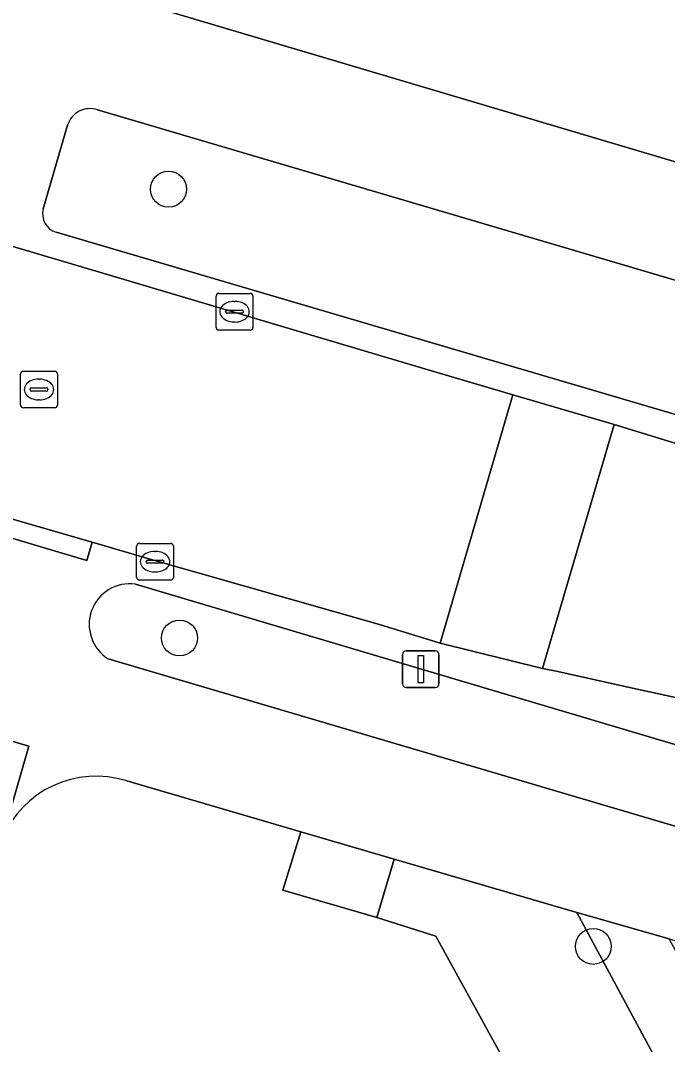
# Model space of a CAD drawing. Extents: x 161771 to 163125, y 382475 to 383179.
# Drawn here: x 162529.32 to 162546.93, y 382587.11 to 382614.99 of the extents above; entities that cross this region are included whole.
import ezdxf

# ---------------------------------------------------------------- set-up
doc = ezdxf.new("R2010")
doc.units = 0
for name, color, linetype in [('IMGEO_Boom', 7, 'Continuous'), ('IMGEO_Erf', 7, 'Continuous'), ('IMGEO_Groenvoorziening', 7, 'Continuous'), ('IMGEO_Haag', 7, 'Continuous'), ('IMGEO_Hek', 7, 'Continuous'), ('IMGEO_Kolk', 7, 'Continuous'), ('IMGEO_Lichtmast', 7, 'Continuous'), ('IMGEO_Rijbaan_lokaal_open', 7, 'Continuous'), ('IMGEO_Rioolput', 7, 'Continuous'), ('IMGEO_Voetpad_open', 7, 'Continuous')]:
    doc.layers.add(name, color=color, linetype=linetype)

msp = doc.modelspace()

# ---------------------------------------------------------------- linework, layer by layer
at = {"layer": 'IMGEO_Boom'}
for centre in [(162533.352, 382610.397), (162533.649, 382598.18), (162544.91, 382589.785)]:
    msp.add_circle(centre, 0.489, dxfattribs=at)
at = {"layer": 'IMGEO_Erf'}
msp.add_lwpolyline([(162540.384, 382651.93), (162536.453, 382635.087), (162538.849, 382634.532), (162537.904, 382630.453), (162536.974, 382626.436), (162534.578, 382626.991), (162531.953, 382615.658), (162559.118, 382607.586), (162569.852, 382654.8)], dxfattribs=at)
at = {"layer": 'IMGEO_Groenvoorziening'}
for points in [[(162552.421, 382606.363), (162531.415, 382612.556)], [(162530.605, 382612.136), (162529.94, 382609.864)], [(162530.294, 382609.224), (162551.429, 382602.998)], [(162558.237, 382591.981), (162532.453, 382599.647)], [(162531.708, 382597.612), (162557.677, 382589.946)], [(162546.883, 382578.675), (162540.628, 382590.059), (162539.023, 382590.571), (162536.461, 382591.313), (162536.955, 382592.903), (162532.214, 382594.288)], [(162563.351, 382555.774), (162559.143, 382563.44), (162544.465, 382590.71), (162539.493, 382592.162), (162539.023, 382590.571), (162540.628, 382590.059), (162546.883, 382578.675), (162561.095, 382552.178), (162562.52, 382552.957)]]:
    msp.add_lwpolyline(points, dxfattribs=at)
msp.add_lwpolyline([(162536.955, 382592.903), (162536.461, 382591.313), (162539.023, 382590.571), (162539.493, 382592.162)], close=True, dxfattribs=at)
for centre, radius, start, end in [((162531.211, 382611.959), 0.631, 71.1181, 163.6971), ((162530.453, 382609.73), 0.53, 165.3191, 252.5771), ((162532.3, 382598.549), 1.108, 82.0653, 237.7201), ((162531.378, 382591.657), 2.761, 72.3822, 157.5942)]:
    msp.add_arc(centre, radius, start, end, dxfattribs=at)
at = {"layer": 'IMGEO_Haag'}
for points in [[(162552.421, 382606.363), (162531.415, 382612.556)], [(162530.605, 382612.136), (162529.94, 382609.864)], [(162530.294, 382609.224), (162551.429, 382602.998)], [(162558.237, 382591.981), (162532.453, 382599.647)], [(162531.708, 382597.612), (162557.677, 382589.946)]]:
    msp.add_lwpolyline(points, dxfattribs=at)
for centre, radius, start, end in [((162531.211, 382611.959), 0.631, 71.1181, 163.6971), ((162530.453, 382609.73), 0.53, 165.3191, 252.5771), ((162532.3, 382598.549), 1.108, 82.0653, 237.7201)]:
    msp.add_arc(centre, radius, start, end, dxfattribs=at)
at = {"layer": 'IMGEO_Hek'}
for points in [[(162539.023, 382590.571), (162536.461, 382591.313), (162536.955, 382592.903)], [(162539.023, 382590.571), (162539.493, 382592.162)], [(162561.095, 382552.178), (162546.883, 382578.675), (162540.628, 382590.059), (162539.023, 382590.571)]]:
    msp.add_lwpolyline(points, dxfattribs=at)
at = {"layer": 'IMGEO_Kolk'}
for p, q in [((162534.647, 382606.635), (162534.647, 382607.487)), ((162534.722, 382607.561), (162535.574, 382607.561)), ((162535.135, 382607.341), (162535.16, 382607.341)), ((162535.648, 382607.487), (162535.648, 382606.635)), ((162534.906, 382607.055), (162534.906, 382607.067)), ((162534.949, 382607.104), (162535.347, 382607.104)), ((162535.39, 382607.067), (162535.39, 382607.055)), ((162535.344, 382607.018), (162534.946, 382607.018)), ((162535.158, 382606.781), (162535.133, 382606.781)), ((162535.574, 382606.561), (162534.722, 382606.561)), ((162532.484, 382599.83), (162532.484, 382600.682)), ((162532.559, 382600.756), (162533.411, 382600.756)), ((162533.485, 382600.682), (162533.485, 382599.83)), ((162532.972, 382600.536), (162532.997, 382600.536)), ((162532.743, 382600.25), (162532.743, 382600.262)), ((162533.181, 382600.213), (162532.783, 382600.213)), ((162532.786, 382600.299), (162533.184, 382600.299)), ((162533.227, 382600.262), (162533.227, 382600.25)), ((162532.995, 382599.976), (162532.97, 382599.976)), ((162533.411, 382599.756), (162532.559, 382599.756))]:
    msp.add_line(p, q, dxfattribs=at)
for points in [[(162534.647, 382606.635), (162534.647, 382607.487)], [(162534.722, 382607.561), (162535.574, 382607.561)], [(162535.648, 382607.487), (162535.648, 382606.635)], [(162535.574, 382606.561), (162534.722, 382606.561)], [(162532.484, 382599.83), (162532.484, 382600.682)], [(162532.559, 382600.756), (162533.411, 382600.756)], [(162533.485, 382600.682), (162533.485, 382599.83)], [(162533.411, 382599.756), (162532.559, 382599.756)]]:
    msp.add_lwpolyline(points, dxfattribs=at)
for centre, radius, start, end in [((162534.724, 382607.485), 0.0765, 91.552, 178.448), ((162534.724, 382607.485), 0.0765, 91.552, 178.448), ((162535.572, 382607.485), 0.0765, 1.552, 88.448), ((162535.572, 382607.485), 0.0765, 1.552, 88.448), ((162534.946, 382607.064), 0.0403, 85.8775, 175.7526), ((162534.943, 382607.054), 0.0366, 178.938, 274.7102), ((162535.347, 382607.061), 0.043, 264.8664, 352.4533), ((162535.351, 382607.066), 0.0386, 1.7309, 96.639), ((162534.724, 382606.637), 0.0765, 181.552, 268.448), ((162534.724, 382606.637), 0.0765, 181.552, 268.448), ((162535.572, 382606.637), 0.0765, 271.552, 358.448), ((162535.572, 382606.637), 0.0765, 271.552, 358.448), ((162532.561, 382600.68), 0.0765, 91.552, 178.448), ((162532.561, 382600.68), 0.0765, 91.552, 178.448), ((162533.409, 382600.68), 0.0765, 1.552, 88.448), ((162533.409, 382600.68), 0.0765, 1.552, 88.448), ((162532.783, 382600.259), 0.0403, 85.8775, 175.7526), ((162532.78, 382600.249), 0.0366, 178.938, 274.7102), ((162533.184, 382600.256), 0.043, 264.8664, 352.4533), ((162533.188, 382600.261), 0.0386, 1.7309, 96.639), ((162532.561, 382599.832), 0.0765, 181.552, 268.448), ((162532.561, 382599.832), 0.0765, 181.552, 268.448), ((162533.409, 382599.832), 0.0765, 271.552, 358.448), ((162533.409, 382599.832), 0.0765, 271.552, 358.448)]:
    msp.add_arc(centre, radius, start, end, dxfattribs=at)
for centre, major_axis, ratio, start_param, end_param in [((162535.134, 382607.061), (-0.387, 0.002), 0.722429, 4.712389, 7.853982), ((162535.159, 382607.061), (-0.39, 0.002), 0.717154, 1.570796, 4.712389), ((162532.971, 382600.256), (-0.387, 0.002), 0.722429, 4.712389, 7.853982), ((162532.996, 382600.256), (-0.39, 0.002), 0.717154, 1.570796, 4.712389)]:
    msp.add_ellipse(centre, major_axis=major_axis, ratio=ratio, start_param=start_param, end_param=end_param, dxfattribs=at)
at = {"layer": 'IMGEO_Lichtmast'}
for p, q in [((162539.82, 382597.831), (162540.61, 382597.831)), ((162540.61, 382597.831), (162539.82, 382597.831)), ((162539.72, 382596.931), (162539.72, 382597.731)), ((162539.72, 382597.731), (162539.72, 382596.931)), ((162540.71, 382597.731), (162540.71, 382596.931)), ((162540.71, 382596.931), (162540.71, 382597.731)), ((162540.61, 382596.831), (162539.82, 382596.831)), ((162539.82, 382596.831), (162540.61, 382596.831))]:
    msp.add_line(p, q, dxfattribs=at)
msp.add_lwpolyline([(162540.14, 382597.706), (162540.29, 382597.706), (162540.29, 382596.956), (162540.14, 382596.956), (162540.14, 382597.706)], dxfattribs=at)
for centre, start, end in [((162539.82, 382597.731), 90, 180), ((162539.82, 382597.731), 90, 180), ((162540.61, 382597.731), 0, 90), ((162540.61, 382597.731), 360, 90), ((162539.82, 382596.931), 180, 270), ((162539.82, 382596.931), 180, 270), ((162540.61, 382596.931), 270, 0), ((162540.61, 382596.931), 270, 0)]:
    msp.add_arc(centre, 0.1, start, end, dxfattribs=at)
at = {"layer": 'IMGEO_Rijbaan_lokaal_open'}
for points in [[(162495.213, 382611.406), (162500, 382610.003), (162502.604, 382609.24), (162510.024, 382607.015), (162514.527, 382605.641), (162521.553, 382603.645), (162526.168, 382602.283), (162528.885, 382601.481), (162531.27, 382600.787), (162532.88, 382600.319), (162539.093, 382598.545), (162540.392, 382598.146), (162540.743, 382598.042), (162542.72, 382604.802), (162540.02, 382605.594), (162531.476, 382608.135), (162520.385, 382611.423), (162508.43, 382614.944), (162500, 382617.448), (162494.86, 382618.975)], [(162553.952, 382601.516), (162547.986, 382603.221), (162545.474, 382603.995), (162543.524, 382597.351), (162543.945, 382597.266), (162545.895, 382596.834), (162551.536, 382595.604), (162557.902, 382594.164), (162567.186, 382592.352), (162568.262, 382592.109), (162606.49, 382584.441), (162623.202, 382581.091)]]:
    msp.add_lwpolyline(points, dxfattribs=at)
for points in [[(162543.524, 382597.351), (162545.474, 382603.995), (162542.72, 382604.802), (162540.743, 382598.042)], [(162523.985, 382594.006), (162528.794, 382592.599), (162528.826, 382592.709), (162529.553, 382595.232), (162524.771, 382596.654), (162524.719, 382596.48)]]:
    msp.add_lwpolyline(points, close=True, dxfattribs=at)
at = {"layer": 'IMGEO_Rioolput'}
for p, q in [((162529.327, 382604.518), (162529.327, 382605.37)), ((162529.402, 382605.444), (162530.254, 382605.444)), ((162530.328, 382605.37), (162530.328, 382604.518)), ((162529.815, 382605.224), (162529.84, 382605.224)), ((162529.586, 382604.938), (162529.586, 382604.95)), ((162530.024, 382604.901), (162529.626, 382604.901)), ((162529.629, 382604.987), (162530.027, 382604.987)), ((162530.07, 382604.95), (162530.07, 382604.938)), ((162529.838, 382604.664), (162529.813, 382604.664)), ((162530.254, 382604.444), (162529.402, 382604.444))]:
    msp.add_line(p, q, dxfattribs=at)
for points in [[(162529.327, 382604.518), (162529.327, 382605.37)], [(162529.402, 382605.444), (162530.254, 382605.444)], [(162530.328, 382605.37), (162530.328, 382604.518)], [(162530.254, 382604.444), (162529.402, 382604.444)]]:
    msp.add_lwpolyline(points, dxfattribs=at)
for centre, radius, start, end in [((162529.404, 382605.368), 0.0765, 91.552, 178.448), ((162529.404, 382605.368), 0.0765, 91.552, 178.448), ((162530.252, 382605.368), 0.0765, 1.552, 88.448), ((162530.252, 382605.368), 0.0765, 1.552, 88.448), ((162529.626, 382604.947), 0.0403, 85.8775, 175.7526), ((162529.623, 382604.937), 0.0366, 178.938, 274.7102), ((162530.027, 382604.944), 0.043, 264.8664, 352.4533), ((162530.031, 382604.949), 0.0386, 1.7309, 96.639), ((162529.404, 382604.52), 0.0765, 181.552, 268.448), ((162529.404, 382604.52), 0.0765, 181.552, 268.448), ((162530.252, 382604.52), 0.0765, 271.552, 358.448), ((162530.252, 382604.52), 0.0765, 271.552, 358.448)]:
    msp.add_arc(centre, radius, start, end, dxfattribs=at)
for centre, major_axis, ratio, start_param, end_param in [((162529.814, 382604.944), (-0.387, 0.002), 0.722429, 4.712389, 7.853982), ((162529.839, 382604.944), (-0.39, 0.002), 0.717154, 1.570796, 4.712389)]:
    msp.add_ellipse(centre, major_axis=major_axis, ratio=ratio, start_param=start_param, end_param=end_param, dxfattribs=at)
at = {"layer": 'IMGEO_Voetpad_open'}
for points in [[(162562.442, 382606.621), (162559.118, 382607.586), (162531.953, 382615.658), (162530.512, 382616.086), (162505.275, 382623.586), (162500.101, 382625.124), (162500, 382625.154), (162468.305, 382634.573), (162463.814, 382636.141), (162462.978, 382633.835)], [(162454.793, 382630.882), (162464.806, 382627.963), (162467.619, 382627.127), (162482.134, 382622.815), (162494.86, 382618.975), (162500, 382617.448), (162508.43, 382614.944), (162520.385, 382611.423), (162531.476, 382608.135), (162540.02, 382605.594), (162542.72, 382604.802), (162545.474, 382603.995), (162547.986, 382603.221), (162553.952, 382601.516)], [(162531.415, 382612.556), (162552.421, 382606.363)], [(162529.94, 382609.864), (162530.605, 382612.136)], [(162551.429, 382602.998), (162530.294, 382609.224)], [(162568.262, 382592.109), (162567.186, 382592.352), (162557.902, 382594.164), (162551.536, 382595.604), (162545.895, 382596.834), (162543.945, 382597.266), (162543.524, 382597.351), (162540.743, 382598.042), (162540.392, 382598.146), (162539.093, 382598.545), (162532.88, 382600.319), (162531.27, 382600.787), (162531.129, 382600.291), (162526.032, 382601.803), (162524.771, 382596.654), (162529.553, 382595.232), (162528.826, 382592.709)], [(162532.453, 382599.647), (162558.237, 382591.981)], [(162557.677, 382589.946), (162531.708, 382597.612)], [(162532.214, 382594.288), (162536.955, 382592.903), (162539.493, 382592.162), (162544.465, 382590.71), (162546.975, 382589.993), (162570.463, 382583.09), (162572.485, 382586.757), (162573.64, 382588.411), (162582.199, 382586.694), (162594.168, 382584.292), (162596.033, 382583.918), (162614.239, 382580.265), (162623.821, 382578.342), (162628.853, 382577.346), (162629.868, 382577.139), (162629.886, 382577.15), (162628.173, 382580.075), (162627.617, 382580.186), (162624.356, 382580.88), (162623.928, 382580.964), (162623.202, 382581.091), (162606.49, 382584.441), (162568.262, 382592.109)]]:
    msp.add_lwpolyline(points, dxfattribs=at)
for points in [[(162526.168, 382602.283), (162526.032, 382601.803), (162531.129, 382600.291), (162531.27, 382600.787), (162528.885, 382601.481)], [(162562.391, 382561.472), (162559.836, 382566.2), (162549.778, 382584.799), (162546.975, 382589.993), (162544.465, 382590.71), (162559.143, 382563.44), (162563.351, 382555.774), (162566.121, 382550.728), (162566.428, 382550.169), (162571.513, 382540.605), (162576.076, 382532.146), (162578.069, 382532.466), (162577.001, 382534.442), (162569.318, 382548.658), (162568.396, 382550.364), (162568.292, 382550.556), (162565.808, 382555.151)]]:
    msp.add_lwpolyline(points, close=True, dxfattribs=at)
for centre, radius, start, end in [((162531.211, 382611.959), 0.631, 71.1181, 163.6971), ((162530.453, 382609.73), 0.53, 165.3191, 252.5771), ((162532.3, 382598.549), 1.108, 82.0653, 237.7201), ((162531.378, 382591.657), 2.761, 72.3822, 157.5942)]:
    msp.add_arc(centre, radius, start, end, dxfattribs=at)

doc.saveas('drawing.dxf')
